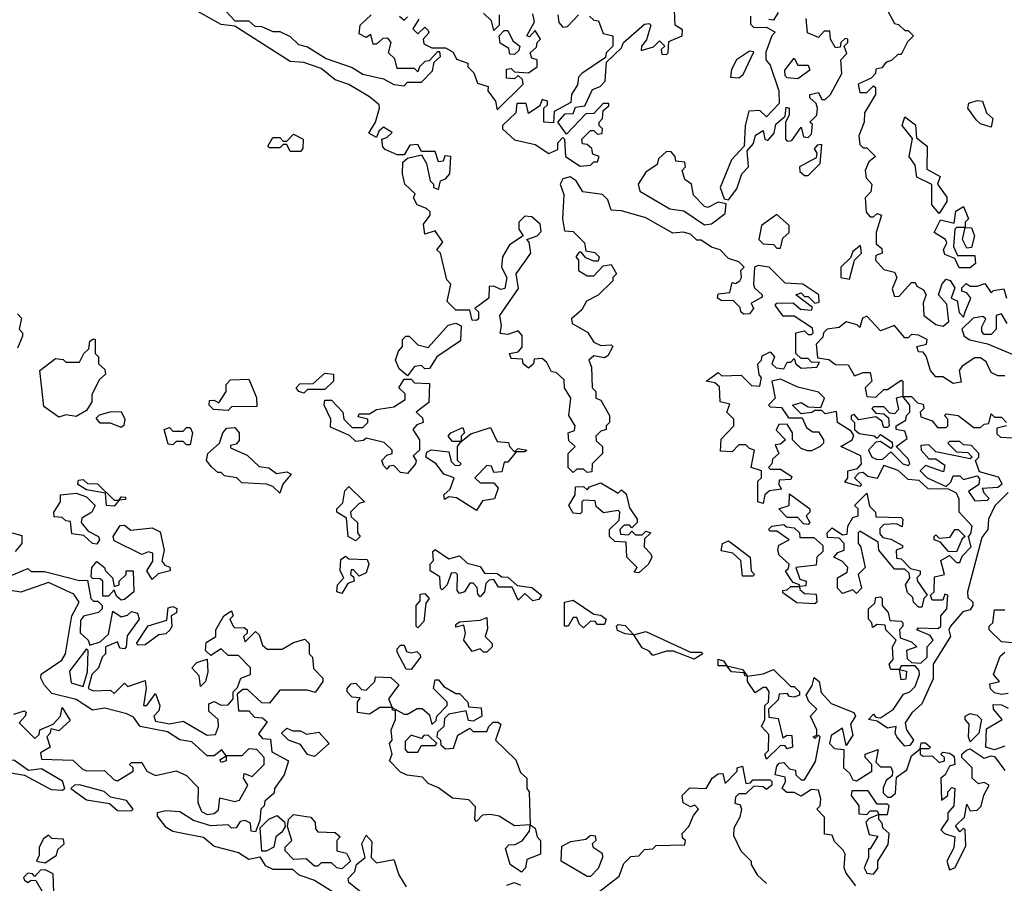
# Model space of a CAD drawing. Extents: x 2029826 to 2248070, y 228728 to 402406.
# Tile 264 of 368: x 2177051 to 2179904, y 238831 to 241331. Entities that reach past the tile are written whole.
import ezdxf

# ---------------------------------------------------------------- set-up
doc = ezdxf.new("R2010")
doc.units = 0

msp = doc.modelspace()

# ---------------------------------------------------------------- linework, layer by layer
at = {"layer": '0CON10XD'}
for points in [[(2178646, 240876), (2178625, 240870), (2178616.7, 240855), (2178627.5, 240825), (2178623.3, 240755), (2178630, 240720), (2178655, 240717.5), (2178687.5, 240685), (2178691.7, 240661.7), (2178717, 240657), (2178730, 240645), (2178727.5, 240632.5), (2178715, 240632.5), (2178691.7, 240641.7), (2178678.3, 240658.3), (2178671.7, 240658.3), (2178662.5, 240645), (2178670, 240635), (2178670, 240605), (2178695, 240590), (2178715, 240590), (2178741.7, 240618.3), (2178765, 240622.5), (2178780, 240595), (2178770, 240585), (2178770, 240575), (2178726.7, 240533.3), (2178693.6, 240516.4), (2178679.3, 240490.7), (2178650, 240465), (2178651.7, 240451.7), (2178696.4, 240426.4), (2178715, 240397.5), (2178735, 240387.5), (2178765, 240390), (2178770, 240385), (2178755, 240357.5), (2178745, 240352.5), (2178715, 240357.5), (2178700, 240345), (2178707.5, 240325), (2178710, 240265), (2178720, 240255), (2178720, 240235), (2178735, 240230), (2178760, 240185), (2178760, 240165), (2178750, 240155), (2178750, 240145), (2178735, 240140), (2178720, 240125), (2178721.7, 240111.7), (2178740, 240095), (2178740, 240075), (2178710, 240045), (2178708.3, 240021.7), (2178695, 240020), (2178685, 240030), (2178665, 240030), (2178655, 240020), (2178640, 240035), (2178640, 240075), (2178660, 240095), (2178641.7, 240111.7), (2178640, 240135), (2178658.3, 240141.7), (2178660, 240155), (2178642.5, 240185), (2178647.5, 240235), (2178630, 240265), (2178628.3, 240288.3), (2178605, 240310), (2178591.7, 240311.7), (2178578.3, 240338.3), (2178565, 240350), (2178541.7, 240348.3), (2178540, 240335), (2178525, 240322.5), (2178510, 240335), (2178508.3, 240348.3), (2178475, 240350), (2178470, 240365), (2178495, 240370), (2178507, 240383), (2178507, 240417), (2178495, 240430), (2178465, 240420), (2178443, 240423), (2178447.5, 240445), (2178442.5, 240475), (2178496.7, 240553.3), (2178490, 240595), (2178532.5, 240655), (2178527.5, 240687.5), (2178520, 240695), (2178550, 240705), (2178561.7, 240718.3), (2178559.3, 240739.3), (2178535, 240760), (2178515, 240762.5), (2178497.5, 240745), (2178497.5, 240725), (2178510, 240705), (2178470.7, 240679.3), (2178450, 240645), (2178447.5, 240615), (2178462.5, 240585), (2178457, 240553), (2178445, 240550), (2178425, 240560), (2178411.7, 240558.3), (2178410, 240525), (2178370, 240495), (2178380, 240485), (2178380, 240465), (2178375, 240460), (2178361.7, 240461.7), (2178355, 240490), (2178315, 240490), (2178290, 240515), (2178300, 240565), (2178288.3, 240578.3), (2178270, 240655), (2178260, 240665), (2178277, 240687), (2178255, 240720), (2178225, 240710), (2178220.7, 240739.3), (2178240, 240765), (2178240, 240775), (2178230, 240785), (2178202.5, 240795), (2178192.5, 240815), (2178197, 240827), (2178167.5, 240855), (2178160, 240885), (2178161.7, 240918.3), (2178175, 240930), (2178215, 240940), (2178230, 240915), (2178240, 240865), (2178250, 240855), (2178250, 240845), (2178265, 240840), (2178270, 240865), (2178285, 240870), (2178297.5, 240885), (2178300, 240935), (2178283, 240937), (2178278.3, 240921.7), (2178265, 240920), (2178255, 240950), (2178215, 240950), (2178205, 240970), (2178181.7, 240968.3), (2178165, 240940), (2178145, 240940), (2178110, 240955), (2178103, 240963), (2178100, 240985), (2178115, 240990), (2178130, 241005), (2178105, 241020), (2178091.7, 241008.3), (2178085, 240990), (2178063, 241003), (2178082.5, 241035), (2178093.3, 241075), (2178092.5, 241085), (2178065, 241107.5), (2178005, 241143.3), (2177965, 241157.5), (2177925, 241190), (2177875, 241207.5), (2177835, 241210), (2177675, 241312.5), (2177635, 241317.5), (2177550, 241365)], [(2177650, 241355), (2177675, 241327.5), (2177715, 241327.5), (2177733, 241313), (2177751.7, 241311.7), (2177785, 241297.5), (2177805, 241297.5), (2177835, 241282.5), (2177859.3, 241259.3), (2177885, 241252.5), (2177939.3, 241219.3), (2178015, 241193.3), (2178045, 241173.8), (2178105, 241160), (2178135, 241143.3), (2178165, 241140), (2178175, 241150), (2178215, 241150), (2178247, 241183), (2178251.7, 241208.3), (2178270, 241225), (2178268.3, 241238.3), (2178261.7, 241238.3), (2178237.5, 241212.5), (2178225, 241210), (2178210, 241195), (2178205, 241180), (2178195, 241190), (2178145, 241190), (2178138.3, 241218.3), (2178120, 241235), (2178127.5, 241265), (2178117.5, 241277.5), (2178103, 241277), (2178085, 241260), (2178075, 241260), (2178068.3, 241288.3), (2178055, 241280), (2178035, 241290), (2178037.5, 241315), (2178070, 241345)], [(2178151.7, 241341.7), (2178165, 241330), (2178175, 241340)], [(2178440, 241345), (2178440, 241315), (2178425, 241300), (2178418.3, 241328.3), (2178395, 241350)], [(2178435, 241070), (2178510, 241145), (2178508.3, 241158.3), (2178495, 241170), (2178485, 241160), (2178461.7, 241161.7), (2178461.7, 241188.3), (2178475, 241190), (2178485, 241180), (2178525, 241177.5), (2178550, 241195), (2178550, 241215), (2178535, 241220), (2178530, 241235), (2178548.3, 241251.7), (2178550, 241265), (2178560, 241275), (2178545, 241300), (2178528.3, 241281.7), (2178520, 241285), (2178542.5, 241325), (2178538.3, 241348.3)], [(2178701.7, 241341.7), (2178715, 241330), (2178728.3, 241328.3), (2178741.7, 241291.7), (2178770, 241285), (2178770, 241255), (2178750, 241235), (2178748.3, 241221.7), (2178680, 241175), (2178670, 241165), (2178667, 241143), (2178650, 241115), (2178648.3, 241091.7), (2178600, 241065), (2178597.5, 241032.5), (2178570, 241035), (2178570, 241075), (2178580, 241085), (2178580, 241095), (2178565, 241100), (2178558.3, 241081.7), (2178525, 241060), (2178518.3, 241088.3), (2178491.7, 241088.3), (2178488.3, 241061.7), (2178450, 241025), (2178450, 241015), (2178485, 240983.3), (2178545, 240970), (2178583.9, 240943.9), (2178610, 240955), (2178610, 240975), (2178625, 240990), (2178630, 240985), (2178632.5, 240935), (2178675, 240907.5)], [(2178675, 240907.5), (2178705, 240910), (2178715, 240920), (2178725, 240920), (2178730, 240935), (2178711.7, 240941.7), (2178708.3, 240958.3), (2178695, 240970), (2178681.7, 240971.7), (2178680, 240985), (2178705, 241010), (2178715, 241010), (2178725, 241000), (2178738.3, 241001.7), (2178740, 241015), (2178730, 241025), (2178730, 241035), (2178740, 241045), (2178741.7, 241068.3), (2178758.3, 241081.7), (2178758.3, 241088.3), (2178741.7, 241088.3), (2178715, 241060), (2178691.7, 241058.3), (2178635, 241000), (2178610, 241035), (2178631.7, 241058.3), (2178655, 241060), (2178661.7, 241078.3), (2178688.3, 241081.7), (2178710.7, 241129.3), (2178732.5, 241137.5), (2178747, 241153), (2178751.7, 241208.3), (2178795, 241250), (2178800, 241265), (2178861.7, 241318.3), (2178875, 241320), (2178880, 241315), (2178867, 241273), (2178852.5, 241255), (2178851.7, 241241.7), (2178887, 241253), (2178905, 241270), (2178920, 241255), (2178910, 241245), (2178911.7, 241231.7), (2178925, 241230), (2178930, 241235), (2178931.7, 241268.3), (2178970, 241285), (2178971.7, 241301.7), (2178950, 241315), (2178948.3, 241358.3)], [(2178610, 241345), (2178613, 241323), (2178625, 241310), (2178638.3, 241311.7), (2178670, 241345)], [(2179168.3, 241341.7), (2179168.3, 241318.3), (2179178.3, 241308.3), (2179215, 241310), (2179240, 241295), (2179230, 241285), (2179213, 241237), (2179212.5, 241215), (2179225, 241200), (2179250, 241125), (2179251.7, 241088.3), (2179215, 241050), (2179195, 241068.8), (2179163.6, 241066.4), (2179152.5, 241025), (2179150, 240965), (2179113.3, 240925), (2179080, 240845), (2179092.5, 240812.5), (2179105, 240810)], [(2179248.3, 241351.7), (2179235, 241330), (2179221.7, 241331.7)], [(2179566.4, 241356.4), (2179585, 241320), (2179597, 241317), (2179615, 241300), (2179625, 241300), (2179640, 241285), (2179623, 241267), (2179605, 241230), (2179595, 241230), (2179577, 241213), (2179561.7, 241208.3), (2179548.3, 241191.7), (2179531.7, 241188.3), (2179530, 241175), (2179518.3, 241161.7), (2179480, 241145), (2179485, 241120), (2179505, 241120), (2179525, 241140), (2179530, 241135), (2179530, 241115), (2179498.3, 241061.7), (2179497.5, 241035), (2179482.5, 240995), (2179485, 240970), (2179495, 240960), (2179505, 240960), (2179530, 240935), (2179510.7, 240919.3), (2179500, 240895), (2179503, 240873), (2179520, 240855), (2179516.7, 240833.3), (2179500, 240815), (2179503.6, 240773.6), (2179515, 240760), (2179525, 240760), (2179535, 240770), (2179547.5, 240765), (2179532.5, 240715), (2179532.5, 240682.5), (2179548.3, 240668.3), (2179550, 240655), (2179531.7, 240648.3), (2179530, 240635), (2179555, 240607.5), (2179585, 240600), (2179592.5, 240585), (2179578.3, 240551.7), (2179585, 240530), (2179599.3, 240530.7), (2179635, 240570), (2179645, 240570), (2179650, 240560), (2179669.3, 240549.3), (2179677.5, 240535), (2179668.3, 240511.7), (2179670, 240475), (2179705, 240448.8), (2179726.1, 240443.9), (2179743, 240457), (2179737.5, 240507.5), (2179712.5, 240535), (2179723.3, 240566.7), (2179735, 240580), (2179746.4, 240576.4), (2179760, 240555), (2179750, 240525), (2179767, 240517), (2179773, 240483), (2179785, 240470), (2179790, 240485)], [(2178207.5, 241332.5), (2178190, 241305), (2178205, 241290), (2178225, 241310), (2178235, 241300), (2178237, 241293), (2178220, 241275), (2178221.7, 241261.7), (2178245, 241250), (2178285, 241250), (2178307, 241237), (2178317, 241217), (2178350, 241205), (2178350, 241195), (2178367, 241177), (2178377.5, 241147.5), (2178408.3, 241138.3), (2178407.5, 241125), (2178430, 241095), (2178435, 241070)], [(2179105, 240810), (2179128.8, 240841.2), (2179143.3, 240885), (2179162.5, 240905), (2179158.3, 240951.7), (2179177, 240973), (2179183, 240997), (2179205, 241010), (2179210, 240985), (2179218.3, 240981.7), (2179237, 241003), (2179241.7, 241028.3), (2179268.3, 241051.7), (2179271.7, 241078.3), (2179280, 241075), (2179280, 241055), (2179270, 241035), (2179270, 240985), (2179275, 240980), (2179288.3, 240981.7), (2179315, 241020), (2179321.7, 240991.7), (2179335, 240990), (2179345, 241000), (2179347.5, 241027.5), (2179340, 241035), (2179360, 241055), (2179362.5, 241075), (2179358.3, 241088.3), (2179340, 241105), (2179340, 241115), (2179365, 241120), (2179375, 241100), (2179385, 241100), (2179400, 241115), (2179432.5, 241175), (2179430, 241215), (2179447, 241233), (2179440, 241255), (2179450, 241265), (2179450, 241275), (2179443, 241277), (2179430, 241265), (2179428.3, 241251.7), (2179415, 241250), (2179400, 241275), (2179398.3, 241298.3), (2179381.7, 241298.3), (2179365, 241280), (2179333, 241293), (2179330, 241335)], [(2178485, 241230), (2178471.7, 241231.7), (2178468.3, 241248.3), (2178443, 241263), (2178440, 241285), (2178455, 241300), (2178465, 241300), (2178480, 241270), (2178500, 241255), (2178497.5, 241242.5), (2178485, 241230)], [(2179135, 241162.5), (2179147, 241173), (2179178.3, 241238.3), (2179165, 241240), (2179127.5, 241215), (2179113, 241187), (2179110, 241165), (2179135, 241162.5)], [(2179305, 241160), (2179275, 241162.5), (2179268.3, 241168.3), (2179267.5, 241185), (2179295, 241220), (2179305, 241200), (2179335, 241200), (2179340, 241185), (2179305, 241160)], [(2179865, 241020), (2179835, 241030), (2179821.7, 241041.7), (2179797.5, 241075), (2179800.7, 241089.3), (2179825, 241097.5), (2179840, 241095), (2179851.7, 241061.7), (2179870, 241045), (2179865, 241020)], [(2179715, 240770), (2179693.3, 240795), (2179693.6, 240853.6), (2179650, 240875), (2179645, 240910), (2179627.5, 240935), (2179637.5, 240987.5), (2179607.5, 241025), (2179615, 241050), (2179646.7, 241026.7), (2179649.3, 240989.3), (2179680, 240965), (2179678.8, 240898.8), (2179717.5, 240877.5), (2179710, 240855), (2179737, 240817), (2179737.5, 240805), (2179715, 240770)], [(2177865, 240950), (2177835, 240950), (2177825, 240970), (2177815, 240970), (2177805, 240960), (2177775, 240960), (2177770, 240965), (2177785, 240990), (2177805, 240990), (2177815, 240980), (2177825, 240980), (2177845, 241000), (2177872.5, 240985), (2177871.7, 240958.3), (2177865, 240950)], [(2179335, 240880), (2179370, 240915), (2179375, 240970), (2179361.7, 240968.3), (2179353, 240957), (2179360, 240945), (2179358.3, 240931.7), (2179310, 240905), (2179311.7, 240891.7), (2179325, 240880), (2179335, 240880)], [(2179035, 240737.5), (2179055, 240740), (2179095, 240770), (2179098.3, 240798.3), (2179075, 240802.5), (2179045, 240787.5), (2179035, 240790), (2179003, 240823), (2178997.5, 240855), (2178978.3, 240868.3), (2178970, 240895), (2178980, 240905), (2178978.3, 240918.3), (2178951.7, 240921.7), (2178950, 240935), (2178938.3, 240948.3), (2178925, 240950), (2178901.7, 240928.3), (2178898.3, 240911.7), (2178865, 240890), (2178842.5, 240855), (2178847.5, 240835), (2178935, 240783.3), (2178975, 240777.5), (2179035, 240737.5)], [(2179915, 239962.5), (2179876.2, 239923.8), (2179857.5, 239885), (2179856.2, 239855), (2179838.3, 239831.7), (2179796.7, 239675), (2179798.3, 239658.3), (2179812.5, 239645), (2179812.5, 239635), (2179805, 239622.5), (2179783.6, 239616.4), (2179747.5, 239575), (2179742.5, 239565), (2179747.5, 239545), (2179697.5, 239465), (2179697, 239423), (2179665, 239350), (2179636.1, 239323.9), (2179616.7, 239295), (2179620, 239275), (2179640, 239245), (2179630, 239230), (2179615, 239227.5), (2179592.5, 239255), (2179587.5, 239265), (2179590, 239285), (2179565, 239280), (2179535, 239300), (2179510, 239305), (2179525, 239320), (2179531.7, 239311.7), (2179545, 239310), (2179582.5, 239335), (2179611.7, 239378.3), (2179630, 239385), (2179645, 239400), (2179657.5, 239435), (2179657, 239447), (2179645, 239460), (2179605, 239460), (2179600, 239450), (2179620, 239445), (2179618.3, 239421.7), (2179605, 239420), (2179600, 239450), (2179575, 239450), (2179570, 239465), (2179581.7, 239478.3), (2179580, 239515), (2179590, 239535), (2179560, 239565), (2179558.3, 239578.3), (2179535, 239580), (2179521.7, 239571.7), (2179520, 239585), (2179510, 239595), (2179510, 239625), (2179528.3, 239641.7), (2179531.7, 239658.3), (2179545, 239660), (2179550, 239655), (2179550, 239635), (2179567.5, 239615), (2179571.7, 239591.7), (2179605, 239590), (2179610, 239585), (2179610, 239575), (2179600, 239565), (2179601.7, 239541.7), (2179635, 239530), (2179650, 239515), (2179620, 239505), (2179621.7, 239481.7), (2179635, 239470), (2179661.7, 239468.3), (2179680, 239485), (2179680, 239515), (2179697.5, 239535), (2179688.3, 239548.3), (2179650, 239565), (2179655, 239570), (2179711.7, 239568.3), (2179720, 239575), (2179720, 239605), (2179737.5, 239625), (2179740, 239665), (2179731.7, 239668.3), (2179725, 239650), (2179695, 239650), (2179690, 239665), (2179700, 239675), (2179701.7, 239718.3), (2179730, 239725), (2179720, 239765), (2179745, 239780), (2179765, 239760), (2179775, 239760), (2179781.7, 239778.3), (2179807.5, 239805), (2179800, 239835), (2179807, 239843), (2179810, 239865), (2179772.5, 239905), (2179773, 239943), (2179765, 239960), (2179741.7, 239971.7), (2179683, 239973), (2179657, 239997), (2179625, 240000), (2179596.4, 240026.4), (2179555, 240040), (2179535, 240002.5), (2179508.3, 240008.3), (2179495, 240020), (2179481.7, 240018.3), (2179470, 240005), (2179490, 239985), (2179485, 239980), (2179441.7, 239991.7), (2179450, 240005), (2179450, 240025), (2179478.3, 240031.7), (2179490, 240045), (2179488.3, 240068.3), (2179430, 240095), (2179462.5, 240115), (2179467.5, 240127.5), (2179460, 240140), (2179420, 240165), (2179417, 240197), (2179385, 240190), (2179375, 240200), (2179355, 240200), (2179346.4, 240193.6), (2179315, 240190), (2179290, 240215), (2179315, 240222.5), (2179335, 240210), (2179371.7, 240208.3), (2179382.5, 240235), (2179365, 240252.5), (2179305, 240267.5), (2179255, 240290), (2179230, 240285), (2179240, 240235), (2179220, 240215), (2179225, 240210), (2179258.3, 240208.3), (2179278.3, 240178.3), (2179318.3, 240178.3), (2179330.7, 240150.7), (2179348.3, 240138.3), (2179365, 240137.5), (2179380, 240115), (2179380, 240105), (2179370, 240095), (2179345, 240082.5), (2179333, 240083), (2179315, 240090), (2179290, 240115), (2179290, 240135), (2179275, 240160), (2179250.7, 240159.3), (2179242.5, 240142.5), (2179270, 240115), (2179255, 240102.5), (2179240, 240100), (2179250, 240075), (2179231.7, 240058.3), (2179230, 240045), (2179220, 240035), (2179225, 240030), (2179255, 240030), (2179288.3, 240008.3), (2179285, 240000), (2179251.7, 239998.3), (2179250, 239985), (2179258.3, 239971.7), (2179223, 239967), (2179210, 239955), (2179205, 239930), (2179190, 239935), (2179190, 239995), (2179200, 240005), (2179200, 240025), (2179170, 240035), (2179180, 240085), (2179165, 240090), (2179155, 240100), (2179135, 240100), (2179115, 240080), (2179081.7, 240081.7), (2179083, 240117), (2179120, 240155), (2179120, 240175), (2179100, 240195), (2179108.3, 240218.3), (2179080, 240225), (2179078.3, 240268.3), (2179065, 240280), (2179040, 240285), (2179075, 240310), (2179085, 240300), (2179141.7, 240301.7), (2179171.7, 240271.7), (2179195, 240270), (2179200, 240295), (2179193, 240303), (2179190, 240335), (2179200, 240345), (2179201.7, 240358.3), (2179225, 240370), (2179237.5, 240355), (2179230, 240335), (2179243, 240323), (2179265, 240320), (2179275, 240340), (2179285, 240340), (2179295, 240350), (2179300, 240335), (2179315, 240322.5), (2179360, 240325), (2179368.3, 240338.3), (2179345, 240340), (2179335, 240350), (2179315, 240350), (2179300, 240365), (2179300, 240425), (2179325, 240430), (2179335, 240420), (2179345, 240420), (2179350, 240425), (2179348.3, 240438.3), (2179295, 240472.5), (2179263, 240473), (2179240, 240505), (2179245, 240510), (2179291.7, 240511.7), (2179313, 240493), (2179345, 240490), (2179348.3, 240498.3), (2179300, 240535), (2179315, 240540), (2179325, 240530), (2179335, 240530), (2179355, 240510), (2179367, 240513), (2179366.7, 240535), (2179320, 240565), (2179268.3, 240568.3), (2179222.5, 240615), (2179190.7, 240619.3), (2179180, 240615), (2179177.5, 240565), (2179180, 240555), (2179202.5, 240535), (2179201.7, 240528.3), (2179170, 240510), (2179177.5, 240495), (2179165, 240480), (2179148.3, 240478.3), (2179140, 240485), (2179138.3, 240498.3), (2179118.3, 240518.3), (2179085, 240517.5), (2179072.5, 240525), (2179075, 240537.5), (2179108.3, 240541.7), (2179115, 240570), (2179125, 240567.5), (2179137.5, 240575), (2179142.5, 240585), (2179140, 240605), (2179150, 240615), (2179135, 240630), (2179105, 240640), (2179080, 240665), (2179055, 240672.5), (2179025, 240692.5), (2179013, 240693), (2178995, 240710), (2178973.6, 240716.4), (2178943.3, 240713.3), (2178865, 240757.5), (2178795, 240777.5), (2178765, 240780), (2178755, 240810), (2178740, 240825), (2178683, 240833), (2178663.3, 240865), (2178646, 240876)], [(2179255, 240670), (2179261.7, 240698.3), (2179280, 240715), (2179280, 240735), (2179245, 240767.5), (2179200, 240735), (2179192.5, 240695), (2179205, 240682.5), (2179235, 240680), (2179245, 240670), (2179255, 240670)], [(2179805, 240612.5), (2179773, 240613), (2179760, 240640), (2179731.2, 240651.2), (2179727.5, 240665), (2179737.5, 240685), (2179733.3, 240695), (2179700, 240715), (2179718.3, 240751.7), (2179758.3, 240741.7), (2179763, 240777), (2179785, 240790), (2179800, 240755), (2179790, 240745), (2179790, 240730), (2179808.3, 240728.3), (2179817.5, 240705), (2179808.3, 240671.7), (2179795, 240670), (2179782.5, 240695), (2179790, 240730), (2179765, 240730), (2179760, 240725), (2179756.7, 240675), (2179768.3, 240648.3), (2179818.3, 240648.3), (2179820, 240625), (2179805, 240612.5)], [(2179455, 240580), (2179470, 240635), (2179490, 240655), (2179487, 240677), (2179465, 240660), (2179458.3, 240641.7), (2179430, 240615), (2179430, 240585), (2179455, 240580)], [(2179790, 240485), (2179806.7, 240525), (2179795, 240540), (2179780, 240545), (2179780, 240555), (2179793, 240567), (2179805, 240560), (2179825, 240560), (2179847.5, 240567.5), (2179865, 240540), (2179872.5, 240547.5), (2179901.7, 240551.7), (2179910, 240525)], [(2177045, 240480), (2177057, 240467), (2177050, 240435), (2177060, 240425), (2177060, 240415), (2177045, 240380)], [(2178175, 240300), (2178150.7, 240320.7), (2178140, 240345), (2178148.3, 240371.7), (2178160, 240385), (2178160, 240405), (2178170, 240415), (2178180, 240415), (2178205, 240390), (2178235, 240382.5), (2178293, 240447), (2178315, 240452.5), (2178330, 240445), (2178328.3, 240401.7), (2178260, 240355), (2178238.3, 240321.7), (2178225, 240320), (2178215, 240330), (2178195, 240327.5), (2178175, 240300)], [(2179905, 240300), (2179885, 240300), (2179865, 240310), (2179850.5, 240340.5), (2179835, 240352), (2179818.3, 240351.7), (2179781.7, 240328.3), (2179772.5, 240315), (2179778.3, 240281.7), (2179755, 240277.5), (2179725, 240297.5), (2179705, 240297.5), (2179690, 240315), (2179677, 240357), (2179668.3, 240368.3), (2179655, 240370), (2179650, 240385), (2179678.3, 240391.7), (2179680, 240405), (2179655, 240417.5), (2179635, 240420), (2179625, 240410), (2179615, 240410), (2179585, 240446.2), (2179545, 240430), (2179505, 240472.5), (2179493, 240467), (2179485, 240440), (2179477.5, 240447.5), (2179445, 240456.7), (2179425, 240440), (2179390, 240435), (2179380, 240425), (2179378.3, 240411.7), (2179358.3, 240391.7), (2179362.5, 240352.5), (2179395, 240347.5), (2179415, 240332.5), (2179451.7, 240331.7), (2179470, 240300), (2179495, 240310), (2179515, 240310), (2179520, 240285), (2179500, 240265), (2179505, 240240), (2179531.7, 240238.3), (2179555, 240260), (2179565, 240260), (2179605, 240287.5), (2179610, 240285), (2179610, 240240), (2179635, 240240), (2179651.7, 240221.7), (2179668.3, 240218.3), (2179670, 240205), (2179660, 240195), (2179661.7, 240181.7), (2179695, 240170), (2179710, 240150), (2179735, 240150), (2179740, 240155), (2179740, 240175), (2179730, 240185), (2179735, 240190), (2179770, 240185), (2179815, 240150), (2179835, 240150), (2179845, 240160), (2179858.3, 240161.7), (2179865, 240190), (2179875, 240180), (2179895, 240180), (2179910, 240165)], [(2179911.7, 240451.7), (2179895, 240480), (2179880, 240475), (2179880, 240435), (2179865, 240420), (2179845, 240420), (2179838.3, 240428.3), (2179838.3, 240441.7), (2179850, 240465), (2179841.7, 240471.7), (2179813, 240467), (2179780, 240435), (2179787.5, 240415), (2179804.1, 240404.1), (2179855, 240392.5), (2179938.3, 240358.3)], [(2177165, 240180), (2177121.7, 240211.7), (2177110, 240315), (2177155, 240350), (2177177, 240347), (2177185, 240340), (2177225, 240340), (2177237.5, 240365), (2177251.7, 240378.3), (2177255, 240400), (2177265, 240407.5), (2177270, 240405), (2177270, 240365), (2177280, 240355), (2177280, 240335), (2177298.3, 240318.3), (2177300, 240305), (2177281.7, 240288.3), (2177260, 240245), (2177260, 240225), (2177245, 240200), (2177215, 240182.5), (2177185, 240186.7), (2177165, 240180)], [(2177655, 240200), (2177613, 240203), (2177600, 240215), (2177601.7, 240228.3), (2177615, 240230), (2177628.3, 240221.7), (2177650, 240255), (2177650, 240275), (2177661.7, 240288.3), (2177715, 240290), (2177737, 240237), (2177738.3, 240211.7), (2177665, 240210), (2177655, 240200)], [(2177875, 240250), (2177860, 240255), (2177852.5, 240265), (2177863, 240277), (2177901.7, 240278.3), (2177935, 240307.5), (2177960, 240305), (2177960, 240285), (2177935, 240260), (2177885, 240260), (2177875, 240250)], [(2178175, 240017.5), (2178155, 240020), (2178135, 240040), (2178121.7, 240038.3), (2178115, 240030), (2178105, 240040), (2178100, 240055), (2178115, 240070), (2178130, 240075), (2178130, 240085), (2178107, 240107), (2178055, 240120), (2178047, 240113), (2178025, 240110), (2178007, 240127), (2177951.7, 240151.7), (2177952.5, 240175), (2177933.3, 240215), (2177935, 240230), (2177955, 240230), (2177987.5, 240195), (2177990, 240175), (2178015, 240150), (2178045, 240150), (2178060, 240165), (2178060, 240175), (2178031.7, 240181.7), (2178035, 240190), (2178065, 240190), (2178085, 240202.5), (2178135, 240210), (2178168.3, 240231.7), (2178168.3, 240248.3), (2178150, 240265), (2178165, 240290), (2178185, 240290), (2178195, 240280), (2178238.3, 240278.3), (2178237, 240223), (2178200, 240195), (2178218.3, 240178.3), (2178220, 240165), (2178201.7, 240158.3), (2178190, 240145), (2178210, 240115), (2178210, 240085), (2178191.7, 240068.3), (2178200, 240055), (2178197.5, 240045), (2178175, 240017.5)], [(2179625, 240040), (2179630, 240045), (2179625, 240060), (2179590, 240095), (2179621.7, 240118.3), (2179615, 240140), (2179590, 240145), (2179590, 240155), (2179618.3, 240171.7), (2179620, 240185), (2179630, 240195), (2179630, 240215), (2179610, 240240), (2179590, 240235), (2179597.5, 240202.5), (2179585, 240190), (2179571.7, 240191.7), (2179555, 240210), (2179525, 240210), (2179520, 240205), (2179531.7, 240191.7), (2179555, 240190), (2179568.3, 240178.3), (2179570, 240155), (2179565, 240150), (2179555, 240150), (2179548.3, 240168.3), (2179531.7, 240181.7), (2179482.5, 240172.5), (2179468.3, 240188.3), (2179460, 240185), (2179460, 240175), (2179470, 240165), (2179470, 240145), (2179483, 240133), (2179526.7, 240126.7), (2179535, 240120), (2179545, 240130), (2179578.3, 240108.3), (2179580, 240095), (2179575, 240090), (2179545, 240110), (2179531.7, 240108.3), (2179510, 240085), (2179520, 240065), (2179535, 240057.5), (2179551.7, 240058.3), (2179575, 240080), (2179610, 240045), (2179625, 240040)], [(2177345, 240150), (2177315, 240163.3), (2177285, 240162.5), (2177273, 240177), (2177283, 240187), (2177313.9, 240196.1), (2177345, 240196.7), (2177356, 240175), (2177353.6, 240156.4), (2177345, 240150)], [(2177545, 240100), (2177535, 240100), (2177525, 240110), (2177505, 240110), (2177495, 240100), (2177481.7, 240101.7), (2177470, 240145), (2177485, 240150), (2177495, 240140), (2177525, 240140), (2177535, 240150), (2177545, 240150), (2177552.5, 240135), (2177545, 240100)], [(2177805, 239960), (2177785, 239980), (2177766.4, 239986.4), (2177695, 239990), (2177680, 240005), (2177645, 240010), (2177635, 240020), (2177625, 240020), (2177607, 240037), (2177592.5, 240055), (2177596.7, 240075), (2177630, 240105), (2177640, 240135), (2177651.7, 240148.3), (2177675, 240150), (2177687.5, 240135), (2177687, 240113), (2177678.3, 240101.7), (2177661.7, 240098.3), (2177661.7, 240091.7), (2177710.5, 240070.4), (2177745, 240037.5), (2177773.3, 240033.3), (2177795, 240017.5), (2177825, 240022.5), (2177837.5, 240015), (2177813.3, 239986.7), (2177805, 239960)], [(2178375, 239910), (2178317, 239947), (2178295, 239950), (2178281.7, 239941.7), (2178280, 239955), (2178298.3, 239971.7), (2178310, 240005), (2178280, 240015), (2178257.5, 240045), (2178227.5, 240065), (2178230.7, 240079.3), (2178243.8, 240086.2), (2178295, 240080), (2178301.7, 240051.7), (2178311.7, 240041.7), (2178325, 240040), (2178330, 240045), (2178320, 240055), (2178320, 240095), (2178330, 240110), (2178305, 240110), (2178292.5, 240125), (2178300, 240135), (2178335, 240150), (2178340, 240135), (2178330, 240125), (2178330, 240110), (2178358.3, 240131.7), (2178415, 240150), (2178435, 240110), (2178467, 240107), (2178470, 240095), (2178485, 240080), (2178495, 240090), (2178520, 240085), (2178515, 240080), (2178490, 240080), (2178465, 240050), (2178455, 240050), (2178448.3, 240021.7), (2178425, 240020), (2178418.3, 240038.3), (2178405, 240040), (2178370, 240005), (2178385, 239990), (2178425, 239990), (2178437.5, 239975), (2178426.4, 239943.6), (2178391.7, 239938.3), (2178375, 239910)], [(2179910, 240155), (2179881.7, 240148.3), (2179881.7, 240131.7), (2179892.5, 240122.5), (2179945, 240120)], [(2179818.3, 239938.3), (2179855, 239940), (2179860, 239945), (2179845, 239960), (2179840, 239975), (2179885, 239977.5), (2179897, 239987), (2179886.7, 240006.7), (2179831.7, 240021.7), (2179820, 240055), (2179830, 240065), (2179830, 240075), (2179808.3, 240098.3), (2179785, 240100), (2179775, 240110), (2179745, 240110), (2179740, 240105), (2179765, 240080), (2179798.3, 240078.3), (2179810, 240065), (2179805, 240060), (2179705, 240080), (2179685, 240100), (2179661.7, 240098.3), (2179662.5, 240085), (2179685, 240060), (2179705, 240060), (2179731.7, 240041.7), (2179727.5, 240022.5), (2179675, 240040), (2179660, 240025), (2179680, 240005), (2179735, 239980), (2179748.3, 239991.7), (2179755, 240010), (2179775, 240010), (2179785, 240000), (2179825, 240010), (2179831.7, 240001.7), (2179830, 239985), (2179800, 239965), (2179818.3, 239938.3)], [(2177325, 239922.5), (2177302.5, 239925), (2177300, 239960), (2177245, 239970), (2177220, 239985), (2177221.7, 239998.3), (2177235, 240000), (2177248.3, 239988.3), (2177277, 239987), (2177325, 239940), (2177340, 239940), (2177345, 239950), (2177358.3, 239948.3), (2177358.3, 239941.7), (2177340, 239940), (2177325, 239922.5)], [(2178025, 239822.5), (2178002.5, 239835), (2177998.3, 239888.3), (2177970, 239905), (2177970, 239915), (2177987.5, 239932.5), (2177993, 239967), (2178005, 239980), (2178050, 239935), (2178035, 239930), (2178010, 239905), (2178011.7, 239891.7), (2178030, 239875), (2178030, 239845), (2178037.5, 239835), (2178025, 239822.5)], [(2178845, 239730), (2178831.7, 239731.7), (2178840, 239745), (2178810, 239775), (2178808.3, 239818.3), (2178775, 239820), (2178760, 239835), (2178760, 239855), (2178788.3, 239881.7), (2178790, 239905), (2178785, 239910), (2178743, 239903), (2178721.7, 239921.7), (2178718.3, 239938.3), (2178685, 239940), (2178680, 239935), (2178680, 239905), (2178675, 239900), (2178655, 239902.5), (2178642.5, 239925), (2178660, 239955), (2178661.7, 239978.3), (2178685, 239980), (2178695, 239970), (2178701.7, 239978.3), (2178735, 239990), (2178785, 239960), (2178795, 239970), (2178808.3, 239958.3), (2178818.3, 239918.3), (2178840, 239885), (2178840, 239875), (2178825, 239860), (2178817.5, 239867.5), (2178802.5, 239867.5), (2178790, 239855), (2178791.7, 239841.7), (2178815, 239840), (2178825, 239850), (2178835, 239840), (2178855, 239840), (2178865, 239850), (2178880, 239845), (2178861.7, 239828.3), (2178860, 239805), (2178880, 239785), (2178882.5, 239775), (2178872.5, 239755), (2178845, 239730)], [(2177275, 239812.5), (2177262.5, 239815), (2177237.5, 239837.5), (2177202.5, 239842.5), (2177198.3, 239878.3), (2177185, 239880), (2177175, 239890), (2177151.7, 239891.7), (2177150, 239905), (2177170, 239935), (2177170, 239955), (2177215, 239960), (2177245, 239950), (2177270, 239925), (2177260, 239905), (2177231.7, 239888.3), (2177230, 239875), (2177250, 239850), (2177280, 239835), (2177282.5, 239825), (2177275, 239812.5)], [(2179335, 239870), (2179321.7, 239871.7), (2179305, 239890), (2179275, 239890), (2179250, 239915), (2179280, 239925), (2179281.7, 239958.3), (2179340, 239915), (2179340, 239905), (2179330, 239895), (2179340, 239875), (2179335, 239870)], [(2179665, 239630), (2179655, 239630), (2179640, 239645), (2179638.3, 239658.3), (2179623, 239673), (2179617.5, 239695), (2179630, 239715), (2179628.3, 239728.3), (2179615, 239740), (2179585, 239740), (2179540, 239795), (2179538.3, 239818.3), (2179485, 239850), (2179480, 239845), (2179480, 239815), (2179487, 239807), (2179500, 239745), (2179480, 239725), (2179490, 239685), (2179475, 239670), (2179465, 239680), (2179435, 239670), (2179420, 239685), (2179420, 239715), (2179448.3, 239731.7), (2179450, 239745), (2179435, 239762.5), (2179410, 239775), (2179421.7, 239788.3), (2179440, 239795), (2179440, 239815), (2179425, 239830), (2179391.7, 239831.7), (2179390, 239845), (2179405, 239860), (2179435, 239840), (2179448.3, 239841.7), (2179450, 239865), (2179465, 239890), (2179480, 239895), (2179480, 239915), (2179470, 239925), (2179505, 239960), (2179513, 239923), (2179530, 239905), (2179531.7, 239891.7), (2179605, 239890), (2179610, 239885), (2179607.5, 239862.5), (2179591.7, 239871.7), (2179555, 239870), (2179542.5, 239857.5), (2179542.5, 239842.5), (2179551.7, 239831.7), (2179575, 239827.5), (2179608.3, 239808.3), (2179608.3, 239801.7), (2179590, 239795), (2179591.7, 239771.7), (2179605, 239770), (2179631.7, 239741.7), (2179660, 239735), (2179660, 239725), (2179650, 239715), (2179652.5, 239705), (2179680, 239665), (2179670, 239655), (2179665, 239630)], [(2177435, 239710), (2177420, 239735), (2177437, 239763), (2177437, 239787), (2177425, 239790), (2177405, 239782.5), (2177325, 239822.5), (2177322.5, 239835), (2177343, 239867), (2177355, 239867.5), (2177373.3, 239853.3), (2177435, 239860), (2177458.3, 239848.3), (2177470, 239795), (2177463, 239763), (2177471.7, 239751.7), (2177486.4, 239746.4), (2177487.5, 239735), (2177453, 239727), (2177435, 239710)], [(2179355, 239640), (2179303, 239643), (2179261.7, 239671.7), (2179261.7, 239678.3), (2179275, 239680), (2179285, 239690), (2179310, 239690), (2179310, 239695), (2179291.7, 239701.7), (2179283, 239713), (2179270, 239735), (2179278.3, 239741.7), (2179280, 239755), (2179251.2, 239781.2), (2179247.5, 239795), (2179250.7, 239809.3), (2179280, 239825), (2179245, 239850), (2179225, 239850), (2179220, 239855), (2179230, 239865), (2179265, 239870), (2179273, 239863), (2179295, 239860), (2179310, 239845), (2179311.7, 239831.7), (2179351.7, 239831.7), (2179378.3, 239808.3), (2179378.3, 239791.7), (2179360, 239775), (2179358.3, 239751.7), (2179300, 239745), (2179311.7, 239711.7), (2179330, 239705), (2179328.3, 239691.7), (2179310, 239690), (2179311.7, 239681.7), (2179325, 239670), (2179358.3, 239668.3), (2179360, 239645), (2179355, 239640)], [(2179765, 239790), (2179741.7, 239791.7), (2179718.3, 239818.3), (2179700, 239825), (2179700, 239835), (2179705, 239840), (2179715, 239830), (2179747, 239833), (2179760, 239855), (2179770, 239855), (2179790, 239835), (2179781.7, 239828.3), (2179765, 239790)], [(2177030, 239845), (2177057.5, 239837.5), (2177057.5, 239815), (2177038.3, 239791.7)], [(2178538.3, 239648.3), (2178515, 239670), (2178495, 239650), (2178478.3, 239688.3), (2178438.3, 239688.3), (2178425, 239710), (2178411.7, 239708.3), (2178401.7, 239698.3), (2178397.5, 239675), (2178385, 239660), (2178378.3, 239668.3), (2178377, 239687), (2178365, 239700), (2178355, 239700), (2178340, 239675), (2178325, 239670), (2178318.3, 239678.3), (2178320, 239725), (2178315, 239730), (2178301.7, 239728.3), (2178290, 239695), (2178275, 239680), (2178270, 239685), (2178268.3, 239718.3), (2178240, 239735), (2178240, 239755), (2178250, 239765), (2178248.3, 239791.7), (2178255, 239797.5), (2178295, 239770), (2178325, 239778.8), (2178347.5, 239757.5), (2178385, 239747.5), (2178398.3, 239728.3), (2178435, 239727.5), (2178448.3, 239718.3), (2178465, 239717.5), (2178492.5, 239692.5), (2178535, 239686.7), (2178562.5, 239665), (2178555, 239652.5), (2178538.3, 239648.3)], [(2179175, 239720), (2179145, 239720), (2179140, 239765), (2179117, 239787), (2179083.6, 239793.6), (2179087.5, 239815), (2179105, 239822.5), (2179167.5, 239775), (2179170, 239735), (2179180, 239725), (2179175, 239720)], [(2177985, 239670), (2177970, 239675), (2177972.5, 239695), (2177990, 239715), (2177980, 239735), (2177981.7, 239768.3), (2177995, 239777.5), (2178005, 239770), (2178058.3, 239768.3), (2178062.5, 239755), (2178055, 239730), (2178035, 239720), (2178018.3, 239738.3), (2178011.7, 239738.3), (2178010, 239725), (2178018.3, 239718.3), (2178020, 239705), (2178001.7, 239698.3), (2177985, 239670)], [(2177001.7, 239711.7), (2177075, 239742.5), (2177085, 239733.3), (2177123, 239733), (2177225, 239707.5), (2177248.3, 239708.3), (2177257.5, 239655), (2177265, 239647.5), (2177277.5, 239647.5), (2177290, 239635), (2177290, 239625), (2177280, 239615), (2177236.2, 239603.8), (2177228, 239592), (2177226.2, 239556.2), (2177250, 239535), (2177255, 239520), (2177285, 239530), (2177308.3, 239551.7), (2177321.7, 239618.3), (2177345, 239602.5), (2177363.3, 239606.7), (2177375, 239617.5), (2177393, 239613), (2177397.5, 239595), (2177363, 239547), (2177360, 239515), (2177355, 239510), (2177341.7, 239511.7), (2177335, 239530), (2177300, 239515), (2177300, 239495), (2177290, 239485), (2177280, 239455), (2177260, 239435), (2177250, 239395), (2177265, 239387.5), (2177315, 239390), (2177325, 239380), (2177355, 239410), (2177365, 239400), (2177415, 239417.5), (2177417.5, 239395), (2177410, 239345), (2177420, 239345), (2177445, 239380), (2177457.5, 239345), (2177455, 239330), (2177440, 239315), (2177445, 239300), (2177485, 239292.5), (2177525, 239300), (2177595, 239260), (2177618.3, 239261.7), (2177627.5, 239285), (2177626.7, 239305), (2177599.3, 239329.3), (2177599.3, 239350.7), (2177615, 239357.5), (2177635, 239346.7), (2177655, 239347.5), (2177670, 239365), (2177670, 239385), (2177682.5, 239397.5), (2177692.5, 239425), (2177720, 239435), (2177720, 239455), (2177685, 239490), (2177655, 239490), (2177635, 239510), (2177605, 239490), (2177590, 239505), (2177591.7, 239528.3), (2177620, 239545), (2177620, 239565), (2177642.5, 239605), (2177665, 239620), (2177670, 239605), (2177660, 239595), (2177670, 239575), (2177675, 239570), (2177701.7, 239571.7), (2177710, 239565), (2177710, 239555), (2177700, 239545), (2177705, 239530), (2177735, 239560), (2177745, 239550), (2177755, 239520), (2177768.3, 239508.3), (2177811.7, 239508.3), (2177845, 239527.5), (2177877.5, 239537.5), (2177890, 239525), (2177890, 239495), (2177900, 239485), (2177903, 239453), (2177930, 239425), (2177930, 239415), (2177907, 239383), (2177885, 239390), (2177805, 239390), (2177775, 239352.5), (2177753, 239353), (2177711.7, 239391.7), (2177698.3, 239391.7), (2177681.7, 239378.3), (2177685, 239330), (2177715, 239330), (2177731.7, 239311.7), (2177755, 239310), (2177768.3, 239298.3), (2177743, 239263), (2177755, 239250), (2177778.3, 239248.3), (2177781.7, 239211.7), (2177830, 239185), (2177817.5, 239145), (2177790, 239105), (2177788.3, 239091.7), (2177761.7, 239068.3), (2177760, 239055), (2177750, 239045), (2177747.5, 239012.5), (2177735, 238980), (2177721.7, 238981.7), (2177720, 239005), (2177705, 239012.5), (2177690, 239010), (2177678.3, 238991.7), (2177665, 238990), (2177655, 239000), (2177605, 238997.5), (2177555, 239012.5), (2177515, 239037.5), (2177475, 239040), (2177450, 239035), (2177450, 239025), (2177473.3, 238995), (2177495, 238982), (2177534.1, 238974.1)], [(2177345, 239650), (2177331.7, 239661.7), (2177325, 239680), (2177308.3, 239661.7), (2177292.5, 239662.5), (2177292.5, 239705), (2177285, 239712.5), (2177263, 239713), (2177258.3, 239718.3), (2177260, 239745), (2177275, 239762.5), (2177297.5, 239745), (2177300, 239735), (2177320, 239715), (2177325, 239690), (2177340, 239695), (2177340, 239705), (2177360, 239725), (2177360, 239735), (2177380, 239735), (2177382.5, 239675), (2177355, 239652.5), (2177345, 239650)], [(2177595, 239030), (2177615, 239032.5), (2177627, 239043), (2177631.7, 239078.3), (2177675, 239067.5), (2177688.3, 239071.7), (2177712.5, 239115), (2177700, 239135), (2177701.7, 239148.3), (2177725, 239140), (2177760, 239175), (2177760, 239195), (2177738.3, 239218.3), (2177715, 239220), (2177695, 239200), (2177650, 239200), (2177650, 239185), (2177635, 239180), (2177631.7, 239188.3), (2177650, 239200), (2177637, 239217), (2177615, 239200), (2177595, 239200), (2177550.3, 239240.3), (2177515, 239246.2), (2177479.2, 239269.2), (2177400, 239285), (2177381.2, 239311.2), (2177361.7, 239321.7), (2177298, 239338), (2177262.3, 239332.3), (2177215, 239363.3), (2177145, 239380), (2177122.5, 239405), (2177112.5, 239425), (2177113.9, 239436.1), (2177173.1, 239476.9), (2177184.3, 239495), (2177202.5, 239605), (2177224, 239645), (2177208.1, 239668.1), (2177135, 239702), (2177055, 239673.8), (2176995, 239683.3)], [(2178205, 239570), (2178200, 239575), (2178200, 239635), (2178211.7, 239648.3), (2178211.7, 239668.3), (2178225, 239670), (2178237.5, 239655), (2178228.3, 239641.7), (2178221.7, 239588.3), (2178205, 239570)], [(2177395, 239520), (2177390, 239525), (2177423.6, 239576.4), (2177477.5, 239592.5), (2177481.7, 239628.3), (2177495, 239632.5), (2177506.4, 239626.4), (2177506.1, 239613.9), (2177490, 239605), (2177492.5, 239575), (2177487.5, 239565), (2177475, 239552.5), (2177455, 239550), (2177415, 239521.2), (2177395, 239520)], [(2178685, 239570), (2178671.7, 239581.7), (2178665, 239600), (2178655, 239600), (2178640, 239575), (2178630, 239575), (2178630, 239645), (2178655, 239650), (2178715, 239610), (2178735, 239607.5), (2178750, 239595), (2178745, 239580), (2178725, 239580), (2178718.3, 239588.3), (2178705, 239590), (2178685, 239570)], [(2178405, 239500), (2178395, 239500), (2178385, 239510), (2178361.7, 239501.7), (2178337.5, 239535), (2178342.5, 239555), (2178338.3, 239578.3), (2178315, 239572.5), (2178315, 239580), (2178325, 239587.5), (2178385, 239592.5), (2178405, 239600), (2178407, 239567), (2178400, 239545), (2178420, 239525), (2178420, 239515), (2178405, 239500)], [(2179927, 239527), (2179895, 239530), (2179860, 239565), (2179860, 239575), (2179870, 239585), (2179875, 239622.5), (2179905, 239622.5)], [(2179005, 239480), (2178945, 239502.5), (2178925, 239502.5), (2178885, 239490), (2178875, 239502.5), (2178855, 239512.5), (2178830, 239550), (2178805, 239552.5), (2178783, 239563), (2178780, 239575), (2178785, 239580), (2178805, 239576.7), (2178830, 239550), (2178865, 239560), (2178995, 239500), (2179025, 239500), (2179030, 239495), (2179005, 239480)], [(2178185, 239450), (2178170.7, 239450.7), (2178145, 239500), (2178145, 239510), (2178155, 239520), (2178165, 239520), (2178171.7, 239501.7), (2178185, 239497.5), (2178201.7, 239501.7), (2178211.7, 239491.7), (2178212.5, 239485), (2178185, 239450)], [(2177235, 239400), (2177247.5, 239442.5), (2177250, 239505), (2177245, 239510), (2177196, 239445), (2177200.8, 239410.8), (2177235, 239400)], [(2179915, 239380), (2179895, 239377.5), (2179875, 239382.5), (2179863.6, 239393.6), (2179861.7, 239408.3), (2179890, 239415), (2179872.5, 239435), (2179891.7, 239488.3), (2179905, 239500)], [(2177575, 239400), (2177571.7, 239431.7), (2177550, 239455), (2177565, 239470), (2177595, 239480), (2177596.7, 239443.3), (2177590, 239415), (2177575, 239400)], [(2179215, 239190), (2179210, 239205), (2179220, 239215), (2179221.7, 239261.7), (2179200, 239285), (2179210, 239305), (2179210, 239345), (2179220, 239355), (2179222.5, 239385), (2179215, 239397.5), (2179205, 239397.5), (2179181.7, 239381.7), (2179160, 239415), (2179160, 239430), (2179151.7, 239431.7), (2179150, 239440), (2179113, 239443), (2179100, 239460), (2179075, 239460), (2179075, 239480), (2179090, 239475), (2179100, 239460), (2179145, 239450), (2179160, 239430), (2179205, 239436.7), (2179235, 239450), (2179285, 239400), (2179295, 239400), (2179310, 239385), (2179310, 239375), (2179295, 239370), (2179281.7, 239371.7), (2179275, 239380), (2179251.7, 239378.3), (2179248.3, 239361.7), (2179220, 239335), (2179221.7, 239311.7), (2179248.3, 239308.3), (2179261.7, 239251.7), (2179275, 239260), (2179288.3, 239258.3), (2179290, 239225), (2179275, 239220), (2179268.3, 239228.3), (2179255, 239230), (2179215, 239190)], [(2178505, 238862.5), (2178472.5, 238885), (2178458.3, 238931.7), (2178468.3, 238941.7), (2178487, 238943), (2178506.7, 238953.3), (2178528.3, 238981.7), (2178530, 239000), (2178485, 238997.5), (2178440, 239025), (2178415, 239030), (2178391.7, 239028.3), (2178375, 239010), (2178370, 239015), (2178371.7, 239051.7), (2178352.5, 239072.5), (2178305, 239077.5), (2178265, 239107.5), (2178235, 239120), (2178218.3, 239138.3), (2178173.6, 239143.6), (2178155, 239152.5), (2178122.5, 239185), (2178130, 239205), (2178122.5, 239235), (2178130, 239245), (2178127.5, 239275), (2178140, 239305), (2178140, 239330), (2178131.7, 239331.7), (2178130, 239340), (2178095, 239340), (2178065, 239320), (2178030, 239325), (2178030, 239355), (2178037.5, 239367.5), (2178015, 239370), (2178000, 239385), (2178000, 239395), (2178011.7, 239408.3), (2178025, 239410), (2178041.7, 239391.7), (2178055, 239390), (2178080, 239415), (2178081.7, 239428.3), (2178127, 239427), (2178150, 239405), (2178120, 239365), (2178130, 239340), (2178165, 239320), (2178175, 239320), (2178203, 239337), (2178217, 239337), (2178238.3, 239318.3), (2178245, 239290), (2178258.3, 239301.7), (2178260, 239315), (2178290, 239345), (2178290, 239355), (2178250, 239395), (2178255, 239420), (2178265, 239420), (2178280, 239400), (2178315, 239380), (2178325, 239380), (2178350, 239355), (2178351.7, 239341.7), (2178388.3, 239338.3), (2178390, 239315), (2178365, 239300), (2178351.7, 239301.7), (2178345, 239330), (2178295, 239320), (2178281.7, 239308.3), (2178280, 239285), (2178261.7, 239268.3), (2178260, 239255), (2178270, 239245), (2178271.7, 239231.7), (2178285, 239220), (2178308.3, 239221.7), (2178320.7, 239259.3), (2178355, 239280), (2178365, 239270), (2178405, 239270), (2178410, 239285), (2178423, 239297), (2178437, 239297), (2178445, 239290), (2178430, 239245), (2178488.3, 239188.3), (2178501.7, 239151.7), (2178520, 239135), (2178520, 239105), (2178527.5, 239095), (2178530, 239000), (2178545, 238990), (2178550, 238965), (2178560, 238955), (2178560, 238915), (2178520.7, 238899.3), (2178516.7, 238875), (2178505, 238862.5)], [(2179473.6, 238823.6), (2179445, 238860), (2179440, 238875), (2179442.5, 238915), (2179437, 238927), (2179411.7, 238951.7), (2179405, 238970), (2179383, 238973), (2179382.5, 239022.5), (2179360, 239045), (2179370, 239055), (2179372.5, 239075), (2179365, 239100), (2179345, 239102.5), (2179315, 239083.3), (2179295, 239093.3), (2179273.6, 239093.6), (2179260, 239105), (2179270, 239125), (2179268.3, 239138.3), (2179240, 239145), (2179245, 239170), (2179251.7, 239178.3), (2179265, 239180), (2179281.7, 239161.7), (2179298.3, 239158.3), (2179300, 239145), (2179315, 239130), (2179325, 239130), (2179357, 239183), (2179370, 239255), (2179365, 239260), (2179355, 239250), (2179350, 239255), (2179360, 239260), (2179360, 239275), (2179342.5, 239315), (2179360, 239335), (2179337, 239357), (2179330, 239375), (2179347, 239403), (2179353, 239427), (2179367.5, 239415), (2179373, 239383), (2179401.7, 239351.7), (2179467.5, 239325), (2179472.5, 239315), (2179458.3, 239291.7), (2179461.7, 239271.7), (2179465, 239260), (2179445, 239230), (2179435, 239280), (2179401.7, 239258.3), (2179397.5, 239235), (2179411.2, 239221.2), (2179438.3, 239218.3), (2179437.5, 239165), (2179455, 239150), (2179465, 239130), (2179475, 239127.5), (2179520, 239155), (2179520, 239175), (2179500, 239195), (2179500, 239205), (2179538.3, 239218.3), (2179531.7, 239181.7), (2179545, 239167.5), (2179575, 239167.5), (2179580, 239155), (2179578.3, 239141.7), (2179561.7, 239128.3), (2179552.5, 239107.5), (2179553, 239093), (2179565, 239080), (2179575, 239080), (2179588.3, 239091.7), (2179591.7, 239138.3), (2179620.7, 239159.3), (2179635, 239200), (2179660, 239220), (2179663, 239237), (2179675, 239237.5), (2179690, 239225), (2179685, 239220), (2179660, 239220), (2179660, 239205), (2179668.3, 239198.3), (2179695, 239200), (2179715, 239180), (2179730, 239185), (2179730, 239195), (2179720, 239205), (2179725, 239210), (2179745, 239207.5), (2179758.3, 239198.3), (2179760, 239175), (2179745, 239170), (2179732.5, 239145), (2179720, 239135), (2179721.7, 239071.7), (2179740, 239085), (2179740, 239095), (2179751.7, 239108.3), (2179760, 239105), (2179757.5, 239055), (2179740, 239035), (2179740, 239015), (2179720, 238985), (2179730, 238975), (2179760, 238965), (2179757, 238933), (2179737.5, 238895), (2179745, 238870), (2179760, 238875), (2179791.7, 238938.3), (2179790, 238985), (2179785, 238990), (2179775, 238980), (2179762.5, 238997.5), (2179788.3, 239021.7), (2179795, 239060), (2179805, 239040), (2179825, 239042.5), (2179836.4, 239053.6), (2179843.8, 239086.2), (2179860, 239115), (2179845, 239122.5), (2179828.3, 239118.3), (2179810, 239135), (2179810, 239165), (2179780, 239195), (2179780, 239205), (2179793.6, 239216.4), (2179805, 239220), (2179845, 239192.5), (2179865, 239200), (2179875, 239197.5), (2179905, 239157.5)], [(2179905, 239227.5), (2179875, 239217.5), (2179850, 239225), (2179851.7, 239278.3), (2179897.5, 239305), (2179872.5, 239335), (2179871.7, 239348.3), (2179895, 239347.5), (2179915, 239337.5)], [(2177035, 239320), (2177065, 239330), (2177070, 239325), (2177067.5, 239315), (2177050, 239295), (2177095, 239250), (2177108.3, 239261.7), (2177110, 239275), (2177148.3, 239291.7), (2177170, 239315), (2177175, 239340), (2177197.5, 239302.5), (2177165, 239272.5), (2177141.7, 239278.3), (2177140, 239265), (2177130, 239255), (2177140, 239225), (2177111.7, 239208.3), (2177115, 239190), (2177205, 239187.5), (2177232.3, 239162.3), (2177245, 239156.7), (2177297, 239157), (2177325, 239130), (2177335, 239127.5), (2177380, 239155), (2177380, 239165), (2177370, 239175), (2177375, 239180), (2177405, 239180), (2177420, 239155), (2177445, 239142.5), (2177505, 239156.7), (2177535, 239142.5), (2177568.3, 239108.3), (2177567.5, 239065), (2177578.3, 239038.3), (2177595, 239030)], [(2179805, 239240), (2179800, 239255), (2179801.7, 239291.7), (2179790, 239305), (2179790, 239315), (2179805, 239322.5), (2179825, 239317.5), (2179837.5, 239305), (2179830, 239265), (2179805, 239240)], [(2177905, 239197.5), (2177885, 239203.3), (2177865, 239232.5), (2177830, 239245), (2177810, 239265), (2177825, 239280), (2177842.5, 239272.5), (2177865, 239272.5), (2177882.3, 239262.3), (2177918.3, 239268.3), (2177947.5, 239235), (2177905, 239197.5)], [(2178205, 239210), (2178215, 239230), (2178255, 239230), (2178260, 239235), (2178235, 239260), (2178221.7, 239258.3), (2178215, 239250), (2178185, 239260), (2178168.3, 239241.7), (2178168.3, 239218.3), (2178175, 239210), (2178205, 239210)], [(2177175, 239100), (2177182.5, 239105), (2177175.9, 239125.9), (2177115, 239162.5), (2177077, 239157), (2177036, 239186), (2177005, 239190), (2176980, 239185), (2176980, 239175), (2177015, 239152.5), (2177065, 239143.3), (2177142.7, 239102.7), (2177175, 239100)], [(2178731.7, 238808.3), (2178788.3, 238851.7), (2178801.7, 238888.3), (2178821.7, 238908.3), (2178845, 238910), (2178861.7, 238928.3), (2178885, 238930), (2178895, 238940), (2178978.3, 238941.7), (2178980, 238955), (2178971.7, 238961.7), (2178970, 238975), (2178990, 238995), (2179003, 239027), (2179017.5, 239045), (2179007, 239057), (2178995, 239052.5), (2178973.6, 239063.6), (2178970, 239085), (2178993, 239107), (2179040, 239105), (2179057.5, 239135), (2179075, 239147.5), (2179088.3, 239148.3), (2179095, 239120), (2179130, 239155), (2179130, 239165), (2179145, 239170), (2179155, 239120), (2179168.3, 239121.7), (2179175, 239130), (2179225, 239130), (2179230, 239125), (2179230, 239115), (2179215, 239102.5), (2179205, 239110), (2179178.3, 239111.7), (2179155, 239090), (2179135, 239090), (2179125, 239080), (2179122.5, 239062.5), (2179138.3, 239058.3), (2179142.5, 239045), (2179137.7, 239022.3), (2179120, 238990), (2179119.3, 238969.3), (2179140, 238925), (2179170, 238895), (2179170, 238885), (2179187.5, 238855), (2179215, 238830)], [(2177375, 239040), (2177380, 239045), (2177360.7, 239070.7), (2177315, 239080), (2177296.4, 239096.4), (2177225, 239116.2), (2177210, 239115), (2177200, 239105), (2177245, 239072.5), (2177311.7, 239061.7), (2177335, 239041.2), (2177375, 239040)], [(2179565, 239030), (2179570, 239055), (2179565, 239060), (2179535, 239060), (2179508.8, 239098.8), (2179461.7, 239098.3), (2179460, 239085), (2179482.5, 239055), (2179481.7, 239031.7), (2179505, 239030), (2179515, 239040), (2179535, 239040), (2179540, 239030), (2179565, 239030)], [(2177753.3, 238923.3), (2177748.3, 238991.7), (2177773.3, 239016.7), (2177797, 239027), (2177818.3, 239008.3), (2177820, 238995), (2177811.2, 238978.8), (2177793.8, 238965), (2177787.5, 238935), (2177765, 238923.8), (2177753.3, 238923.3)], [(2177985, 238872.5), (2177970, 238875), (2177955, 238890), (2177925, 238890), (2177915, 238880), (2177905, 238880), (2177881.7, 238901.7), (2177845, 238900), (2177820, 238925), (2177820, 238935), (2177840, 238955), (2177827.5, 238995), (2177830, 239015), (2177845, 239030), (2177895, 239022.5), (2177907, 239007), (2177908.3, 238988.3), (2177915, 238980), (2177965, 238977.5), (2177980, 238965), (2177970, 238955), (2177970, 238925), (2177998.3, 238918.3), (2178010, 238895), (2177985, 238872.5)], [(2179525, 238857.5), (2179537, 238873), (2179537.5, 238895), (2179566.7, 238943.3), (2179570, 238975), (2179551.7, 238991.7), (2179550, 239005), (2179540, 239015), (2179540, 239030), (2179511.7, 239018.3), (2179502.5, 239007.5), (2179511.7, 238971.7), (2179537.5, 238967.5), (2179515, 238930), (2179510, 238930), (2179510, 238905), (2179497.5, 238875), (2179505, 238860), (2179525, 238857.5)], [(2177125, 238890), (2177158.3, 238911.7), (2177161.7, 238928.3), (2177180, 238945), (2177178.3, 238958.3), (2177145, 238960), (2177135, 238970), (2177120.7, 238959.3), (2177107.5, 238935), (2177107.5, 238912.5), (2177100, 238895), (2177125, 238890)], [(2177534.1, 238974.1), (2177583.9, 238963.9), (2177615, 238938), (2177685, 238920), (2177715, 238900.8), (2177747, 238907), (2177762.4, 238882.4), (2177785, 238872), (2177841.7, 238871.7), (2177860, 238855), (2177905, 238840), (2177975, 238796.2)], [(2178040, 238805), (2178005, 238832.5), (2178003.3, 238845), (2178022.5, 238865), (2178027.5, 238885), (2178052.5, 238905), (2178042.5, 238945), (2178055, 238970), (2178071.7, 238951.7), (2178070, 238905), (2178085, 238890), (2178135, 238900), (2178150, 238855), (2178170.7, 238820.7)], [(2178705, 238850), (2178695, 238850), (2178620, 238895), (2178621.7, 238938.3), (2178648.3, 238951.7), (2178691.7, 238958.3), (2178705, 238970), (2178718.3, 238968.3), (2178720, 238955), (2178710, 238945), (2178712.5, 238935), (2178738.3, 238918.3), (2178740, 238905), (2178727, 238873), (2178705, 238850)], [(2177150, 238805), (2177148.3, 238858.3), (2177125, 238870), (2177111.7, 238868.3), (2177095, 238850), (2177088.3, 238858.3), (2177075, 238860), (2177063, 238847), (2177065, 238840), (2177075, 238832.5), (2177085, 238840), (2177098.3, 238838.3), (2177117, 238807)], [(2178462.5, 238825), (2178485, 238832.5), (2178502.5, 238825)]]:
    msp.add_lwpolyline(points, dxfattribs=at)

doc.saveas('drawing.dxf')
